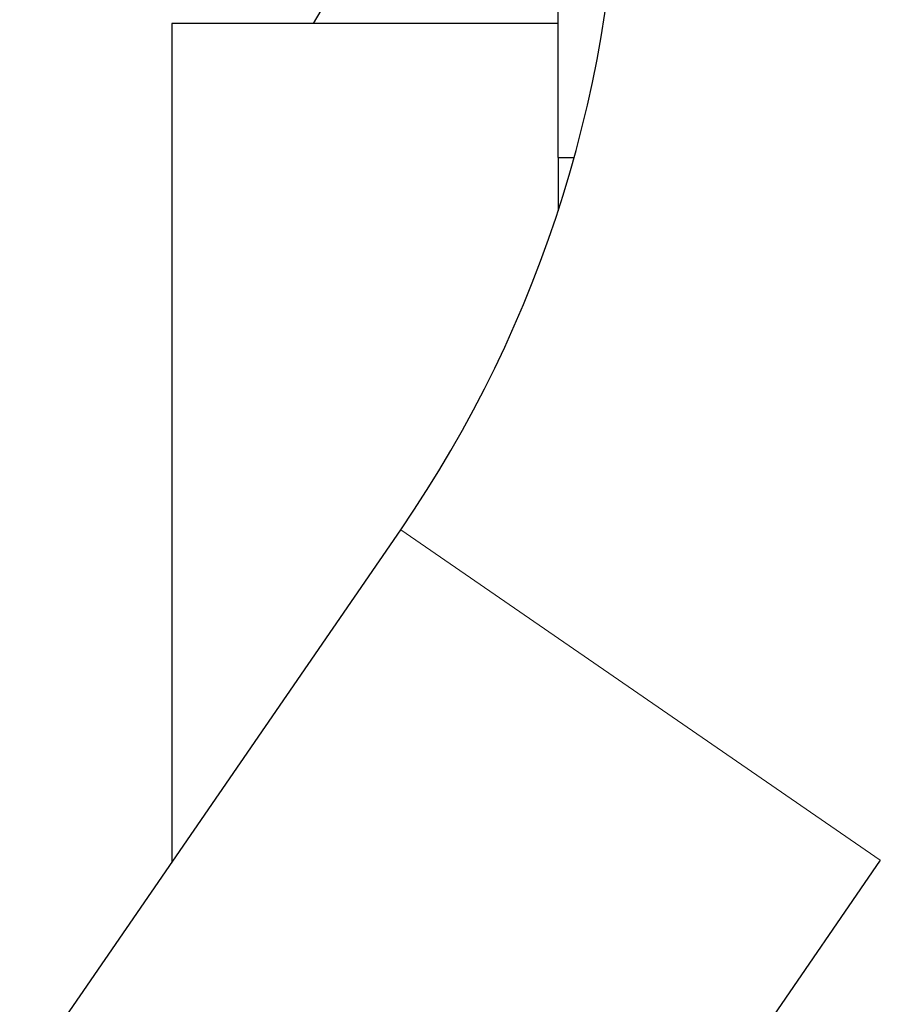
# Model space of a CAD drawing. Header units: inches. Extents: x 0 to 20790, y -12 to 14700.
# Tile 310 of 341: x 13707 to 13819, y 10242 to 10371. Entities that reach past the tile are written whole.
import ezdxf

# ---------------------------------------------------------------- set-up
doc = ezdxf.new("R2010")
doc.units = ezdxf.units.IN
doc.layers.add('1', color=7, linetype='Continuous', true_color=0xffffff)

msp = doc.modelspace()

# ---------------------------------------------------------------- linework, layer by layer
at = {"layer": '1', "color": 2, "linetype": 'Continuous', "lineweight": 25}
for p, q in [((13768.229, 10410.092), (13745.135, 10370.092)), ((13777.135, 10352.592), (13777.135, 10401.593)), ((13777.134, 10370.092), (13726.635, 10370.092)), ((13726.635, 10370.092), (13726.635, 10260.471)), ((13777.135, 10352.592), (13779.23, 10352.592)), ((13777.135, 10352.592), (13777.135, 10345.629)), ((13706.76, 10231.591), (13756.552, 10303.949)), ((13819.237, 10260.813), (13769.445, 10188.455))]:
    msp.add_line(p, q, dxfattribs=at)
at = {"layer": '1', "color": 110, "linetype": 'Continuous', "lineweight": 13}
msp.add_line((13756.552, 10303.949), (13819.237, 10260.813), dxfattribs=at)
at = {"layer": '1', "color": 2, "linetype": 'Continuous', "lineweight": 25}
msp.add_arc((13623.135, 10395.758), 161.953, 325.46676, 0, dxfattribs=at)

doc.saveas('drawing.dxf')
